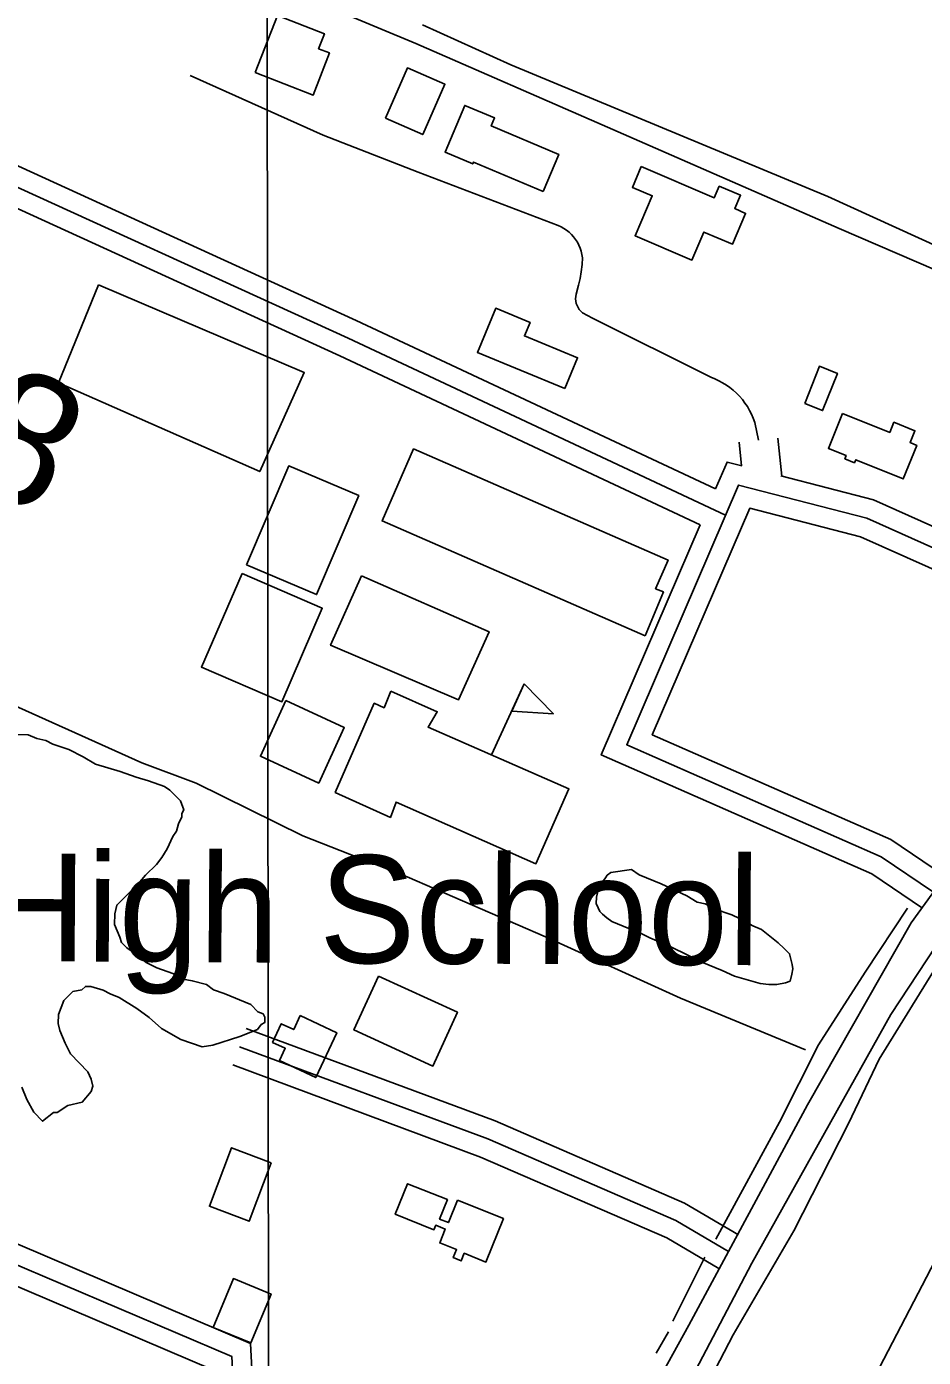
# Model space of a CAD drawing. Extents: x 3297735 to 3335592, y 670436 to 695807.
# Drawn here: x 3312179 to 3312870, y 686960 to 687985 of the extents above; entities that cross this region are included whole.
import ezdxf

# ---------------------------------------------------------------- set-up
doc = ezdxf.new("R2010")
doc.units = 0
for name, color, linetype in [('V-BLDG-IDEN', 7, 'Continuous'), ('V-BLDG-OTLN', 7, 'Continuous'), ('V-DTCH-CNTR', 7, 'Continuous'), ('V-GRID-MAJR', 7, 'Continuous'), ('V-LEVE-TOET', 7, 'Continuous'), ('V-ROAD-CNTR', 7, 'Continuous'), ('V-SITE-VEGE', 7, 'Continuous'), ('V-SURV-IDEN', 7, 'Continuous'), ('V-SURV-LINE', 7, 'Continuous'), ('V-TOPO-SHOR', 7, 'Continuous')]:
    doc.layers.add(name, color=color, linetype=linetype)

msp = doc.modelspace()

# ---------------------------------------------------------------- linework, layer by layer
at = {"layer": 'V-BLDG-OTLN'}
msp.add_line((3312537.3, 687424), (3312562.3, 687478.6), dxfattribs=at)
for points in [[(3312355.4, 687949.1), (3312372.4, 687993.1), (3312408.6, 687979.1), (3312404.1, 687967.5), (3312412.5, 687964.3), (3312400, 687931.8)], [(3312455.5, 687914), (3312472.5, 687952.8), (3312501.3, 687940.2), (3312484.3, 687901.4)], [(3312576.9, 687857.7), (3312523.3, 687880.3), (3312522.7, 687878.8), (3312501.4, 687887.8), (3312516.6, 687923.9), (3312539.6, 687914.2), (3312537, 687908.1), (3312588.9, 687886.2)], [(3312652.4, 687876.8), (3312708.6, 687852.8), (3312712.4, 687861.7), (3312728.8, 687854.7), (3312724.4, 687844.4), (3312732.7, 687840.8), (3312722.5, 687817), (3312700.5, 687826.4), (3312691.4, 687804.8), (3312647.7, 687823.5), (3312660.9, 687854.3), (3312645.6, 687860.8)], [(3312234.7, 687785.8), (3312393.1, 687718.2), (3312358.9, 687642), (3312203.9, 687710.4)], [(3312593.6, 687706), (3312526.4, 687733.8), (3312540.5, 687767.8), (3312566.9, 687756.9), (3312562.5, 687746.5), (3312603.4, 687729.6)], [(3312778.2, 687694.5), (3312789.5, 687723.1), (3312803.4, 687717.6), (3312792, 687689)], [(3312807.3, 687686.8), (3312843.6, 687672.2), (3312846.8, 687680), (3312863, 687673.4), (3312859.3, 687664.3), (3312864.4, 687662.2), (3312854, 687636.4), (3312817.5, 687651.1), (3312816.5, 687648.8), (3312809.1, 687651.9), (3312810, 687654.3), (3312796.4, 687659.8)], [(3312655.4, 687515.5), (3312453, 687604.1), (3312477.2, 687659.5), (3312673.1, 687573.9), (3312663.5, 687551.8), (3312669.5, 687549.4)], [(3312348.7, 687570.3), (3312381.1, 687646.4), (3312435, 687623.5), (3312402.6, 687547.4)], [(3312345.2, 687563.5), (3312407, 687536.8), (3312375.9, 687464.8), (3312314, 687491.5)], [(3312437.1, 687561.7), (3312535.3, 687518.7), (3312511.7, 687466.2), (3312413.4, 687508.4)], [(3312459.8, 687472.9), (3312495.4, 687457.1), (3312488.4, 687445.2), (3312596.8, 687397.8), (3312571.4, 687340.2), (3312463.8, 687387.6), (3312459.4, 687375.8), (3312417, 687395), (3312446.9, 687463.7), (3312454.5, 687460.2)], [(3312562.3, 687478.6), (3312584.8, 687455.6), (3312552.7, 687457.6)], [(3312379, 687465.7), (3312423.9, 687445), (3312404.3, 687402.2), (3312359.4, 687422.9)], [(3312450.2, 687253.5), (3312511, 687225.8), (3312492.1, 687184.4), (3312431.3, 687212.2)], [(3312390, 687223.3), (3312418.1, 687210.1), (3312402, 687175.6), (3312374.1, 687188.7), (3312378.5, 687198.1), (3312368.7, 687202.6), (3312375.4, 687217), (3312385, 687212.5)], [(3312367.6, 687110), (3312350.6, 687065), (3312320.1, 687076.5), (3312337.1, 687121.5)], [(3312510.9, 687081.2), (3312546.3, 687067), (3312532.9, 687033.6), (3312516.2, 687040.3), (3312513.9, 687034.5), (3312507.8, 687037), (3312510.3, 687043.1), (3312497.4, 687048.3), (3312501.6, 687059), (3312494.3, 687061.9), (3312492.9, 687058.4), (3312463.1, 687070.3), (3312472.6, 687093.8), (3312503.2, 687081.6), (3312497.2, 687066.7), (3312504, 687064)], [(3312323, 686983.2), (3312338.6, 687020.9), (3312367.6, 687008.9), (3312352.1, 686971.3)]]:
    msp.add_lwpolyline(points, close=True, dxfattribs=at)
at = {"layer": 'V-DTCH-CNTR'}
msp.add_lwpolyline([(3312484, 687985.8), (3312552, 687955.2), (3312796.1, 687853.7), (3313019.9, 687751.6)], dxfattribs=at)
at = {"layer": 'V-GRID-MAJR'}
msp.add_lwpolyline([(3312375.1, 675822.7), (3312373.9, 677215.6), (3312371.7, 679737.2), (3312369.1, 682705.7), (3312367.8, 684205.7), (3312365.9, 686440.1), (3312363.4, 689216.6), (3312360.3, 692823.2), (3312359.3, 694007.2)], dxfattribs=at)
at = {"layer": 'V-LEVE-TOET'}
msp.add_lwpolyline([(3312028.7, 685905.4), (3312066.1, 685928.5), (3312106.1, 685979.5), (3312177.2, 686060.9), (3312280.1, 686160.3), (3312303.3, 686194.1), (3312320.4, 686229.8), (3312350.9, 686288.1), (3312392.3, 686377.7), (3312446.1, 686475.1), (3312504.3, 686569.8), (3312534.8, 686630.7), (3312593.1, 686733.2), (3312651.4, 686839.3), (3312723.2, 686977.6), (3312769.8, 687057.6), (3312812, 687140.2), (3312835.4, 687189.8), (3312882.8, 687266.2)], dxfattribs=at)
at = {"layer": 'V-ROAD-CNTR'}
for p, q in [((3312729.6, 687646.4), (3312727.8, 687664.7)), ((3312760.6, 687638.4), (3312757.6, 687667.7))]:
    msp.add_line(p, q, dxfattribs=at)
for points in [[(3312709.6, 687628.7), (3312433.1, 687758.3), (3312137, 687893.6), (3311924.4, 687983.2)], [(3312717.3, 687608.5), (3312426.8, 687744.7), (3312131, 687879.8), (3311918.6, 687969.4)], [(3312697.8, 687601.1), (3312420.5, 687731.1), (3312125, 687866.1), (3311912.8, 687955.6)], [(3312742.7, 687666.2), (3312739.7, 687679.9), (3312738.6, 687683.1), (3312737.3, 687686.1), (3312735.8, 687689.1), (3312734.1, 687692), (3312732.2, 687694.8), (3312730.2, 687697.4), (3312728, 687700), (3312725.7, 687702.4), (3312723.2, 687704.6), (3312720.6, 687706.7), (3312717.9, 687708.6), (3312715, 687710.4), (3312712.1, 687712), (3312709.1, 687713.4), (3312705.9, 687714.6), (3312614.8, 687760), (3312607.1, 687764.2), (3312605.8, 687765.4), (3312604.7, 687766.8), (3312603.8, 687768.3), (3312603, 687769.9), (3312602.4, 687771.5), (3312602.1, 687773.3), (3312601.9, 687775), (3312602, 687776.8), (3312602.3, 687778.5), (3312604.2, 687785.4), (3312605.4, 687790.6), (3312606.3, 687795.9), (3312606.9, 687801.3), (3312607.2, 687806.6), (3312606.8, 687809.1), (3312606.2, 687811.6), (3312605.4, 687813.9), (3312604.4, 687816.3), (3312603.3, 687818.5), (3312601.9, 687820.6), (3312600.4, 687822.6), (3312598.7, 687824.5), (3312596.9, 687826.2), (3312594.9, 687827.8), (3312592.9, 687829.2), (3312590.7, 687830.5), (3312588.4, 687831.5), (3312480.8, 687872.6), (3312407.7, 687900.9), (3312305.2, 687947)], [(3312709.6, 687628.7), (3312718.5, 687649.3), (3312729.8, 687646.4)], [(3312759.8, 687638.7), (3312831, 687620.3), (3312992.7, 687548), (3313030.7, 687522.2)], [(3312877.3, 687318.4), (3312837.1, 687345.6), (3312641.2, 687431.7), (3312727.2, 687631.6), (3312826.1, 687606.1), (3312985.4, 687534.8), (3313022.3, 687509.8)], [(3312885.7, 687330.8), (3312844.4, 687358.8), (3312660.9, 687439.4), (3312735.9, 687613.8), (3312821.1, 687591.9), (3312978, 687521.7), (3313013.9, 687497.4)], [(3312868.9, 687306), (3312829.8, 687332.4), (3312621.6, 687423.9), (3312697.8, 687601.1)], [(3312897.8, 687346.7), (3312860, 687294.6), (3312780.4, 687154.7), (3312689, 686984.9), (3312548.5, 686730.3), (3312406.1, 686468.2), (3312287.2, 686241.9), (3312276.1, 686217.5), (3312265.2, 686204), (3312184.2, 686125.8)], [(3312579, 686788.1), (3312356.1, 686888.4), (3312351.7, 686971), (3312082.8, 687085.5), (3311688.8, 687249.2)], [(3312566.7, 686760.8), (3312327.1, 686868.5), (3312322.8, 686950.7), (3312071.2, 687057.8), (3311678.2, 687221.1)], [(3312348.5, 687213.4), (3312539.9, 687142.2), (3312685.8, 687078.9), (3312727.2, 687054.6)], [(3312343.3, 687199.3), (3312534.3, 687128.3), (3312679, 687065.6), (3312719.6, 687041.6)], [(3312338.1, 687185.3), (3312528.7, 687114.4), (3312672.2, 687052.2), (3312712, 687028.7)], [(3312572.8, 686774.5), (3312341.6, 686878.5), (3312337.3, 686960.9), (3312077, 687071.7), (3311942.4, 687127.6)]]:
    msp.add_lwpolyline(points, dxfattribs=at)
at = {"layer": 'V-SITE-VEGE'}
for points in [[(3312166.9, 687439.6), (3312180.6, 687439.4), (3312187.4, 687436.5), (3312194.3, 687435.1), (3312199.7, 687432.3), (3312212, 687428), (3312222.9, 687422.4), (3312232.4, 687416.8), (3312251.5, 687411.1), (3312263.8, 687406.8), (3312273.3, 687403.9), (3312285.6, 687399.7), (3312289.7, 687396.9), (3312297.8, 687388.5), (3312300.4, 687381.7), (3312299, 687378.9), (3312299, 687376.2), (3312296.2, 687370.8), (3312294.7, 687365.3), (3312291.9, 687361.2), (3312287.7, 687351.7), (3312283.5, 687344.9), (3312279.3, 687339.5), (3312271, 687331.4), (3312265.4, 687324.6), (3312248.8, 687308.4), (3312247.3, 687301.5), (3312247.2, 687293.3), (3312251.2, 687283.7)], [(3312251.2, 687283.7), (3312252.5, 687279.6), (3312256.6, 687275.4), (3312264.7, 687269.8), (3312271.5, 687264.2), (3312279.7, 687260), (3312291.9, 687255.8), (3312298.7, 687251.6), (3312306.9, 687250.1), (3312317.8, 687247.2), (3312323.3, 687243), (3312331.5, 687240.2), (3312351.9, 687231.7), (3312357.3, 687226.1), (3312361.4, 687224.7), (3312362.7, 687222), (3312362.7, 687217.9), (3312359.9, 687216.5)], [(3312359.9, 687216.5), (3312357.1, 687212.5), (3312343.4, 687207.2), (3312322.7, 687200.6), (3312314.5, 687199.3), (3312298.1, 687205), (3312283.2, 687213.4), (3312273.7, 687221.8), (3312264.2, 687228.7), (3312250.6, 687237.1), (3312243.8, 687239.9), (3312238.3, 687242.8), (3312228.8, 687245.6), (3312224.7, 687245.7), (3312221.9, 687243), (3312215, 687241.7), (3312208.1, 687234.9), (3312203.9, 687224), (3312203.8, 687217.2), (3312205.1, 687211.7), (3312209.1, 687202), (3312213.1, 687193.8), (3312226.6, 687179.9), (3312229.2, 687174.4), (3312230.5, 687168.9), (3312229.1, 687164.8), (3312222.2, 687156.7), (3312211.2, 687154.1), (3312202.9, 687148.7), (3312200.1, 687148.7), (3312191.8, 687142), (3312185.1, 687148.9), (3312179.7, 687158.6), (3312175.7, 687168.2)]]:
    msp.add_lwpolyline(points, dxfattribs=at)
msp.add_lwpolyline([(3312644.8, 687335.8), (3312650.8, 687331.7), (3312667.8, 687324.6), (3312687.4, 687315.5), (3312695.5, 687310.7), (3312701.6, 687309.2), (3312707, 687306.4), (3312715.9, 687302.9), (3312722, 687300.8), (3312728.1, 687298), (3312738.2, 687292.4), (3312745, 687289.6), (3312757.8, 687279.2), (3312762.5, 687275), (3312766.5, 687270.9), (3312768.5, 687262.7), (3312769.1, 687259.3), (3312768.4, 687255.2), (3312766.9, 687249.8), (3312763.5, 687248.5), (3312756.7, 687247.2), (3312750.6, 687247.3), (3312743.8, 687248), (3312724.1, 687253.7), (3312714.6, 687257.9), (3312699, 687264.3), (3312688.2, 687269.9), (3312675.3, 687276.2), (3312659.1, 687283.2), (3312650.3, 687287.4), (3312642.8, 687290.2), (3312629.9, 687295.8), (3312625.9, 687298.6), (3312622.5, 687301.4), (3312620.5, 687303.5), (3312619.2, 687306.2), (3312617.8, 687309.6), (3312617.9, 687314.4), (3312619.3, 687319.8), (3312620, 687321.9), (3312621.4, 687323.9), (3312622.8, 687326.6), (3312624.9, 687329.3), (3312626.3, 687331.3), (3312629, 687333.3)], close=True, dxfattribs=at)
at = {"layer": 'V-SURV-LINE'}
msp.add_lwpolyline([(3312773.6, 686833.1), (3312901.5, 687078.6)], dxfattribs=at)
at = {"layer": 'V-TOPO-SHOR'}
for p, q in [((3312701.4, 687037.4), (3312676.8, 686988)), ((3312673.3, 686979.8), (3312664, 686963.4))]:
    msp.add_line(p, q, dxfattribs=at)
for points in [[(3312332.1, 686275.3), (3312363.1, 686339.4), (3312452, 686508.1), (3312576.1, 686730.3), (3312654, 686873.5), (3312737.5, 687032.6), (3312844.4, 687224), (3312885.9, 687287.2), (3312938.1, 687357.3), (3313036.2, 687484.3), (3313180.1, 687666.4), (3313253.9, 687764.6), (3313372.8, 687923.1), (3313434.9, 688005.5), (3313541, 688143), (3313576.2, 688192.1), (3313612.2, 688242.9), (3313669, 688326.2), (3313750.4, 688464.1), (3313882.5, 688684.4), (3313975.6, 688842.4), (3314080.5, 689010.9)], [(3312999.9, 687745), (3312804.7, 687829.2), (3312622.4, 687908.9), (3312479, 687971.6), (3312263.8, 688061.3)], [(3312778.8, 687196.9), (3312682.6, 687236.8), (3312578.8, 687283.8), (3312472.3, 687330), (3312391.9, 687361.7), (3312309.9, 687402.3), (3312268, 687417.8), (3312147.6, 687472), (3312019.3, 687527.2), (3311951.2, 687555.3), (3311861.3, 687594.2), (3311744.4, 687648.9)], [(3312857.2, 687306), (3312824.8, 687256.8), (3312788.8, 687200.8), (3312758.9, 687141.3), (3312709.9, 687051.3)]]:
    msp.add_lwpolyline(points, dxfattribs=at)

# ---------------------------------------------------------------- texts
at = {"layer": 'V-BLDG-IDEN'}
msp.add_text('High School', height=83, rotation=359.6879, dxfattribs=at).set_placement((3312145.3, 687265.3))
at = {"layer": 'V-SURV-IDEN'}
msp.add_text('4049+33.8', height=100, rotation=334.55, dxfattribs=at).set_placement((3311617, 687879.3))

doc.saveas('drawing.dxf')
